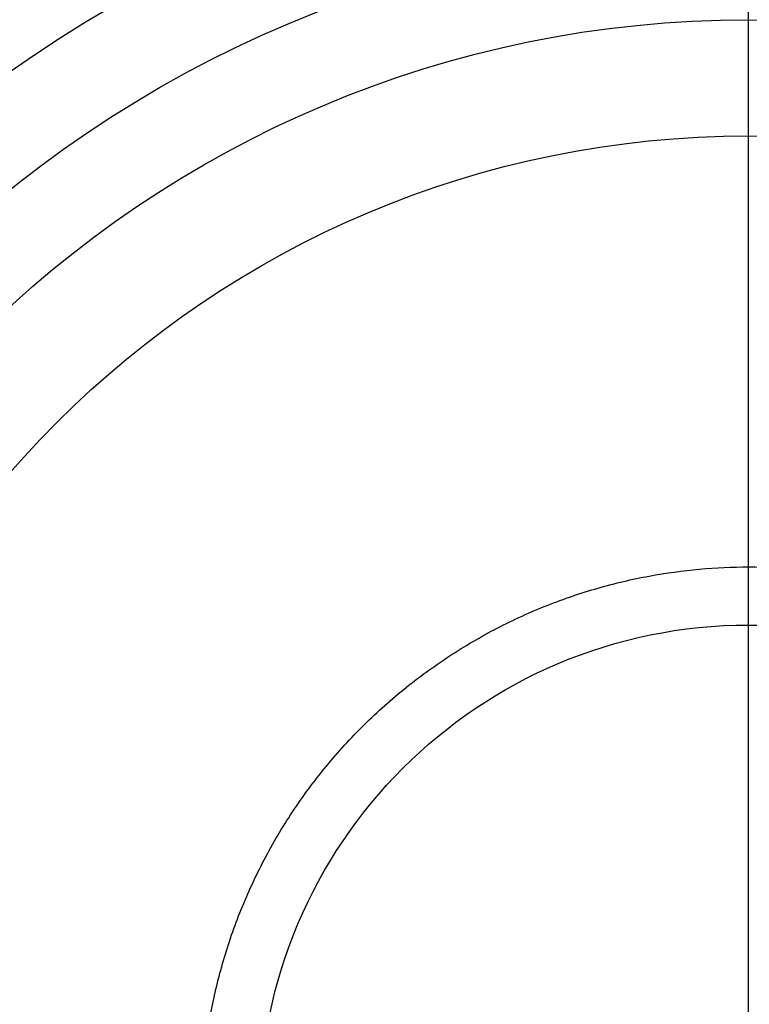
# Model space of a CAD drawing. Header units: millimetres. Extents: x -81 to 429, y -255 to 255.
# Tile 297 of 422: x 58 to 174, y 17 to 174. Entities that reach past the tile are written whole.
import ezdxf

# ---------------------------------------------------------------- set-up
doc = ezdxf.new("R2010")
doc.units = ezdxf.units.MM
doc.layers.add('Flora Ø50', color=5, linetype='Continuous', true_color=0x0000ff)

msp = doc.modelspace()

# ---------------------------------------------------------------- linework, layer by layer
at = {"layer": 'Flora Ø50'}
for centre, radius in [((174, 0, 374.19), 254.92), ((174, 0, 355.33), 240.86), ((174, 0, 345.7), 240.51), ((174, 0, 390), 237.5), ((174, 0, 170), 203.11), ((174, 0, 214.06), 188.14), ((174, 0), 174), ((174, 0, 22), 155.54), ((174, 0, 22), 77.77)]:
    msp.add_circle(centre, radius, dxfattribs=at)
at = {"layer": 'Flora Ø50', "extrusion": (0, 0, -1)}
for centre, radius in [((-174, 0, -390), 223.07), ((-174, 0, -388.58), 219.2), ((-174, 0, -385), 217.15)]:
    msp.add_arc(centre, radius, 0, 270, dxfattribs=at)
at = {"layer": 'Flora Ø50'}
for points, degree in [([(174, 174), (174, 203.98, 170), (174, 230.48, 340)], 2), ([(174, 155.54, 22), (174, 217.15, 385)], 1), ([(174, 15), (174, 174)], 1), ([(174, 15, 22), (174, 155.54, 22)], 1)]:
    msp.add_open_spline(points, degree=degree, dxfattribs=at)
msp.add_rational_spline([(174, -87), (261, -87), (261, 0), (261, 87), (174, 87), (87, 87), (87, 0), (87, -87), (174, -87)], [1, 0.707106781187, 1, 0.707106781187, 1, 0.707106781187, 1, 0.707106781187, 1], degree=2, knots=[0, 0, 0, 399.626084, 399.626084, 799.252168, 799.252168, 1198.878251, 1198.878251, 1598.504335, 1598.504335, 1598.504335], dxfattribs=at)

doc.saveas('drawing.dxf')
